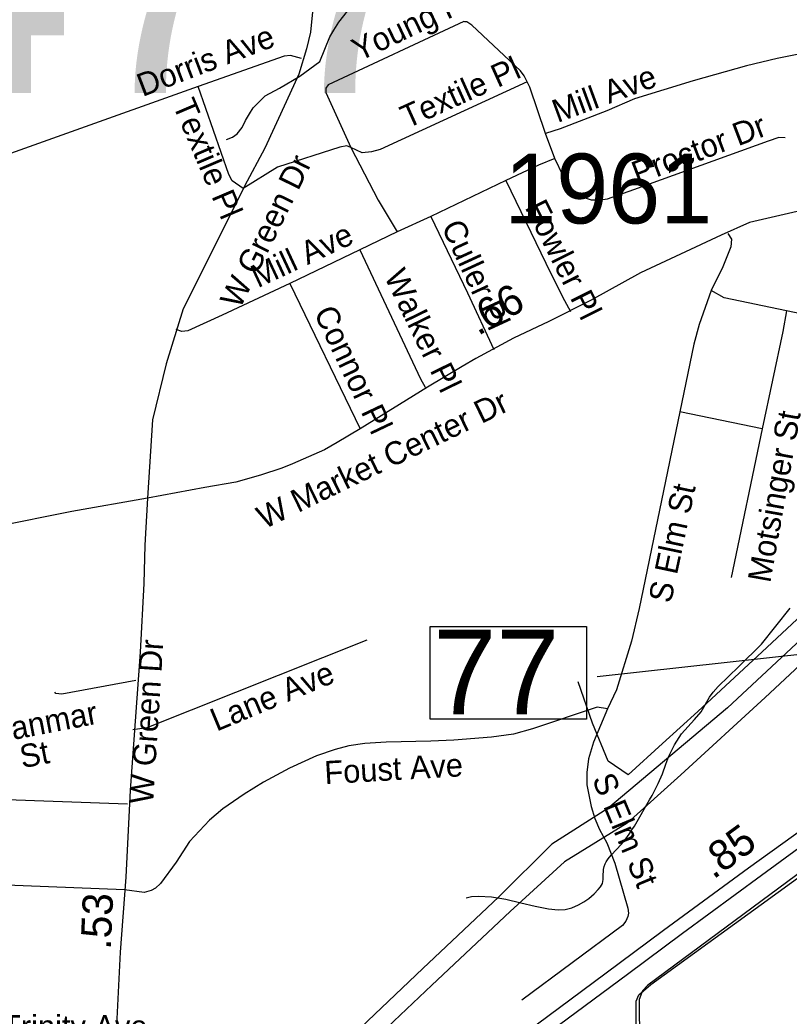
# Model space of a CAD drawing. Extents: x 1662474 to 1856135, y 779280 to 917889.
# Drawn here: x 1698825 to 1701997, y 793367 to 797474 of the extents above; entities that cross this region are included whole.
import ezdxf

# ---------------------------------------------------------------- set-up
doc = ezdxf.new("R2010")
doc.units = 0
for name, color, linetype in [('Cogo Default Point CELL', 7, 'Continuous'), ('Exist Hydrographic Creek Single Shore', 7, 'Continuous'), ('Exist Hydrographic Misc Water Feature', 7, 'Continuous'), ('Exist Road Non-System Structure Non-Sys Other Number Label', 7, 'Continuous'), ('Exist Road Non-System Type 51', 7, 'Continuous'), ('Exist Road Non-System Type 51 Label', 7, 'Continuous'), ('Exist Road Primary Interstate Divided Center Attributed', 7, 'Continuous'), ('Exist Road Primary Interstate Mileage Hundredths English Label', 7, 'Continuous'), ('Exist Road Primary Interstate Service Attributed', 7, 'Continuous'), ('Exist Road Secondary Mileage Tenths English Label', 7, 'Continuous'), ('Exist Road Secondary Structure Standard Bridge Number Label', 7, 'Continuous'), ('Exist Road Secondary Type 51 Attributed', 7, 'Continuous'), ('Exist Road Secondary Type 51 Label', 7, 'Continuous'), ('Exist Road Secondary Type 51 Undivided 4 Lane Attributed', 7, 'Continuous'), ('Exist Utilities Electrical Transmission Line', 7, 'Continuous')]:
    doc.layers.add(name, color=color, linetype=linetype)

msp = doc.modelspace()

# ---------------------------------------------------------------- linework, layer by layer
at = {"layer": 'Exist Hydrographic Creek Single Shore'}
msp.add_lwpolyline([(1699676.6, 796980.3), (1699701.9, 796990.1), (1699721, 797005), (1699741.8, 797030.2), (1699755.6, 797059.9), (1699770.9, 797087.4), (1699786.6, 797111.3), (1699835.6, 797160.4), (1699895, 797193.2), (1699979.2, 797242), (1700061.9, 797302.1), (1700102.9, 797404.5), (1700119.4, 797432.3), (1700140.6, 797464.6), (1700176.4, 797510.2)], dxfattribs=at)
at = {"layer": 'Exist Hydrographic Misc Water Feature'}
msp.add_lwpolyline([(1700664.5, 793854.8), (1700686.4, 793860.8), (1700715.4, 793861.1), (1700770, 793859.1), (1700828.7, 793849.8), (1700890.5, 793834.6), (1700950.3, 793820.2), (1701005, 793809.3), (1701044.2, 793805.2), (1701073.1, 793806.2), (1701100.5, 793813.1), (1701128.1, 793826.4), (1701150, 793838.3), (1701170.4, 793851.8), (1701192.6, 793871.9), (1701208.8, 793889.6), (1701219, 793900.9), (1701227, 793913.9), (1701229.3, 793922.8), (1701229.6, 793931.1), (1701229.6, 793943.4), (1701231.9, 793971.2), (1701234.1, 793983.5), (1701238.4, 793994.9), (1701242.4, 794003), (1701250.6, 794015.1), (1701262.7, 794030.5), (1701305.4, 794076.4), (1701327.8, 794103.8), (1701339.8, 794120.8), (1701348.7, 794134.6), (1701359.1, 794150.8), (1701421.8, 794258.6), (1701432.1, 794276.5), (1701456.8, 794326.1), (1701475.3, 794365.9), (1701487.8, 794405.9), (1701500.5, 794439.3), (1701524.3, 794485.5), (1701552.6, 794530.9), (1701607.2, 794590.6), (1701633.9, 794622), (1701668.2, 794682.8), (1701683.2, 794703), (1701703.7, 794725.6), (1701790, 794809.2), (1701882.4, 794900.9), (1702000.8, 795048.6)], dxfattribs=at)
at = {"layer": 'Exist Road Non-System Type 51'}
for p, q in [((1701030.1, 796902.4), (1700992.4, 797005.2)), ((1700829.1, 796812.4), (1700519.4, 796663.8)), ((1700519.4, 796663.8), (1700380.9, 796600.2)), ((1700380.9, 796600.2), (1700227.2, 796525.5)), ((1700227.2, 796525.5), (1699938, 796387.9)), ((1699938, 796387.9), (1700227.5, 795788.2)), ((1701885.2, 795787.9), (1701546.4, 795858)), ((1701885.2, 795787.9), (1701757.4, 795175.1)), ((1697969.9, 794288.8), (1699269, 794241.8)), ((1699255.9, 793887.8), (1698473.2, 793919.2))]:
    msp.add_line(p, q, dxfattribs=at)
for points in [[(1700916.2, 797218.1), (1700904.4, 797242.8), (1700889.8, 797263.5), (1700687.9, 797452.2), (1700668.4, 797465.4), (1700659.9, 797466.4), (1700655.6, 797466.9), (1700096.2, 797206.9), (1700086.4, 797192.2), (1700086.1, 797174.6), (1700189.1, 796947.5)], [(1699985.5, 797315.5), (1699941.1, 797327.9), (1699914.6, 797324.9), (1699559.4, 797199.5)], [(1702115.1, 797327.4), (1702101.5, 797333.1), (1702065.6, 797335.4), (1702036.4, 797333.4), (1701948.2, 797315.5), (1701821.8, 797284.8), (1701600.8, 797222.9), (1701359.8, 797148), (1701244.9, 797099.5), (1701052.6, 797024.4), (1700992.4, 797005.2)], [(1699559.4, 797199.5), (1698472.6, 796811.9), (1698421, 796795.2), (1698383.5, 796794.8)], [(1699746.1, 796778.8), (1699700.2, 796810.8), (1699685.9, 796836.5), (1699559.4, 797199.5)], [(1700916.2, 797218.1), (1700310.8, 796939.9), (1700275, 796930.2), (1700236.1, 796925.5), (1700189.1, 796947.5)], [(1700992.4, 797005.2), (1700927, 797196.9), (1700916.2, 797218.1)], [(1701981, 796987.4), (1701955.1, 796988.8), (1701910.4, 796974.2), (1701354.5, 796773.2), (1701246.6, 796735.4), (1701220.1, 796731), (1701182.4, 796731), (1701139.6, 796744.4), (1701116.5, 796759.4), (1701097.1, 796778.8), (1701064.5, 796831.5), (1701030.1, 796902.4)], [(1700189.1, 796947.5), (1700172.4, 796954.6), (1700144.6, 796949.6), (1699886.4, 796866.7), (1699746.1, 796778.8)], [(1700189.1, 796947.5), (1700302.6, 796730.4), (1700380.9, 796600.2)], [(1701030.1, 796902.4), (1700962.9, 796875.1), (1700829.1, 796812.4)], [(1700829.1, 796812.4), (1701014.9, 796428.9), (1701070, 796317.9), (1701095.5, 796271.9)], [(1700519.4, 796663.8), (1700671.1, 796348.4), (1700779.2, 796115.8)], [(1701744, 796593.4), (1701759.5, 796569.6), (1701756.1, 796538.6), (1701724.1, 796455.7), (1701675.8, 796359.1)], [(1700227.2, 796525.5), (1700476.6, 795993.8), (1700496.6, 795959.4)], [(1702730.9, 796403.7), (1702255.6, 796265.4), (1702180.8, 796245.9), (1702154.8, 796244.1), (1702124.4, 796245.9), (1701986.6, 796275.1)], [(1699938, 796387.9), (1699658.2, 796256.2), (1699517, 796192.7), (1699492.1, 796189.8), (1699469, 796197.7)], [(1701675.8, 796359.1), (1701626.4, 796218.2), (1701603.4, 796137), (1701546.4, 795858)], [(1701986.6, 796275.1), (1701728.6, 796328.7), (1701675.8, 796359.1)], [(1701986.6, 796275.1), (1701970.9, 796190.1), (1701885.2, 795787.9)], [(1701546.4, 795858), (1701379.1, 795047.6), (1701346.4, 794912.4), (1701285, 794712.4), (1701248, 794634.4)], [(1700255.1, 794917.4), (1699347.8, 794555.9), (1699290.9, 794547.6)], [(1699302.6, 794750.4), (1698997.4, 794695.1), (1698972.4, 794697.4), (1698968.2, 794702.7)], [(1701248, 794634.4), (1701205.8, 794640.8), (1700938, 794551), (1700860.1, 794529.8), (1700769.2, 794516.6), (1700614.9, 794504.5), (1700519.9, 794500.1), (1700334.6, 794497.2), (1700246.9, 794490.6), (1700180.9, 794481.2), (1700124.9, 794465.7), (1700047.5, 794439.9), (1699936.1, 794388.8), (1699829.9, 794332.4), (1699749.1, 794282.2), (1699661.9, 794221.9), (1699607.1, 794175.1), (1699524.6, 794087.2), (1699468.5, 794002.2), (1699404.1, 793913.8), (1699384.5, 793895.4), (1699365.6, 793884.9), (1699337.8, 793877.5), (1699255.9, 793887.8)], [(1701248, 794634.4), (1701190.5, 794496.1), (1701169.5, 794427.9), (1701162.9, 794371.2), (1701162.9, 794320.5), (1701180.8, 794231), (1701195.8, 794182.5), (1701214.9, 794136.9), (1701244.6, 794081.7), (1701278.1, 793998.5), (1701331.4, 793812.2), (1701333.9, 793791.9), (1701331.4, 793777.8), (1701323.6, 793758.4), (1701309.4, 793741.5), (1700895, 793433.4)], [(1702439, 794176.2), (1702404.1, 794184.1), (1702379.4, 794185.1), (1702358.1, 794177.8), (1702266.6, 794117.4), (1702097.9, 794000.6), (1701414.6, 793494.9), (1701392.4, 793472.2), (1701389.1, 793464.1), (1701378.6, 793435.8), (1701378.6, 793372.5), (1701392.6, 792827.1)]]:
    msp.add_lwpolyline(points, dxfattribs=at)
at = {"layer": 'Exist Road Primary Interstate Divided Center Attributed'}
for points in [[(1700381.7, 792830.1), (1700522.6, 792935.7), (1700907.4, 793226.8), (1701330.4, 793540.5), (1701557.2, 793709.6), (1701883.2, 793948.4), (1702037, 794061.4), (1702197.8, 794175), (1702495.5, 794366.2), (1702639.7, 794446.7), (1702844.8, 794557.1), (1703184.9, 794739)], [(1702853.3, 794630.4), (1702750.9, 794569.7), (1702479, 794418), (1702226.1, 794261.6), (1702015.2, 794111.1), (1701830, 793976.6), (1701479.5, 793719.9), (1701237.6, 793540), (1700863.6, 793263), (1700730.9, 793171.6), (1700489.1, 792985.6), (1700346.4, 792876.8)]]:
    msp.add_lwpolyline(points, dxfattribs=at)
at = {"layer": 'Exist Road Primary Interstate Service Attributed'}
msp.add_lwpolyline([(1701393.8, 792831.7), (1701386.5, 792932.5), (1701366.2, 793307.1), (1701366.7, 793429.2), (1701377.1, 793455), (1701426.8, 793498), (1702061.5, 793958.6), (1702282.1, 794117.7), (1702399.3, 794196.2), (1702444.2, 794197.8), (1702543.9, 794158.6), (1702597.5, 794144.8), (1702728.1, 794133.4), (1703140.9, 794170.4), (1703241, 794170.3), (1703306.2, 794164)], dxfattribs=at)
at = {"layer": 'Exist Road Secondary Structure Standard Bridge Number Label'}
msp.add_line((1703237.3, 794990.8), (1701205.9, 794766.6), dxfattribs=at)
msp.add_lwpolyline([(1700516.5, 794973.6), (1701160.7, 794973.6), (1701160.7, 794591.3), (1700516.5, 794591.3)], close=True, dxfattribs=at)
at = {"layer": 'Exist Road Secondary Type 51 Attributed'}
for points in [[(1699940.1, 798080.4), (1699984.6, 797950.7), (1700015.5, 797862.8), (1700029.8, 797765.3), (1700039.3, 797701.2), (1700034.5, 797534.8), (1700022.6, 797423.1), (1700006, 797354.2), (1699975.1, 797249.7), (1699922.8, 797135.6), (1699834.8, 796945.5), (1699751.6, 796788.6), (1699639.8, 796565.3), (1699497.8, 796282.3), (1699427.4, 796056.2), (1699372.1, 795825.1), (1699351.2, 795502.4)], [(1699351.2, 795502.4), (1699340.2, 795308.1), (1699335.2, 795150.8), (1699320.6, 794867.8), (1699279.8, 794298.9), (1699262.2, 793940.1), (1699238.9, 793630.9), (1699224.3, 793356.7), (1699227.2, 793310), (1699236, 793275), (1699270.1, 793171.6), (1699305.1, 793109.8), (1699364.1, 793045.3), (1699624.6, 792722.9), (1699689, 792639.6)]]:
    msp.add_lwpolyline(points, dxfattribs=at)
at = {"layer": 'Exist Road Secondary Type 51 Undivided 4 Lane Attributed'}
for points in [[(1702565.1, 796765.7), (1702453, 796750.7), (1702308.7, 796725.9), (1702118.6, 796704.1), (1702012.1, 796679.7), (1701833.3, 796639.3), (1701716.3, 796586.3), (1701549.2, 796508.7), (1701384.6, 796430.8), (1701177.3, 796316.9), (1701006.4, 796230.9), (1700860.7, 796162.7), (1700705.6, 796078.6), (1700648.5, 796045.1), (1700505, 795959.9), (1700228.5, 795787.8), (1700133, 795732.4), (1700081.1, 795701.7), (1699949, 795643.8), (1699904.7, 795625.9), (1699816.5, 795597.8), (1699714.7, 795568.8), (1699586.8, 795545.8), (1699351.2, 795502.4)], [(1699351.2, 795502.4), (1699038.5, 795447), (1698723.2, 795384.8)]]:
    msp.add_lwpolyline(points, dxfattribs=at)
at = {"layer": 'Exist Utilities Electrical Transmission Line'}
for points in [[(1704137.3, 796780.5), (1703839.6, 796606.2), (1703655.1, 796491.1), (1703482.1, 796342.3), (1703035.9, 795932.6), (1702754.3, 795674.4), (1702416.4, 795362.5), (1702152.8, 795117.8), (1701885.5, 794869.5), (1701619.8, 794622.8), (1701475.4, 794491.8), (1701332.6, 794362.4), (1701251, 794418.9), (1701185.6, 794575.5), (1701126.7, 794746)], [(1704176.7, 796741.9), (1703861.4, 796548), (1703690.7, 796431), (1703099.6, 795902.8), (1701742.3, 794638.8), (1701249.7, 794222.9), (1701018.9, 794076.3), (1700799.5, 793859.5), (1700485.9, 793563.3), (1700145.8, 793239.3), (1699828.1, 792932.9), (1699560.7, 792676.4), (1699238.8, 792376.4), (1698967.3, 792115.7), (1698848.5, 792002.6), (1698780.1, 791948.8), (1698452.8, 791705), (1698238, 791554.1), (1697906.8, 791173.4)], [(1704303, 796746.1), (1703891.2, 796491.9), (1703732.7, 796382.9), (1703603.9, 796265.3), (1703350.3, 796026.9), (1703004.5, 795712.9), (1702646.5, 795380.8), (1702288.8, 795045.1), (1701898.4, 794681.1), (1701550.5, 794361.3), (1701329.2, 794162.6), (1701070.3, 794003.7), (1700847.2, 793799.2), (1700523.3, 793495.2), (1700131.3, 793123.4), (1699807.4, 792819.1), (1699461.3, 792489.1), (1699192.1, 792226.7), (1698964.9, 792011.7), (1698837.9, 791900.7), (1698506.5, 791650.4), (1698309.9, 791503.8), (1698006.2, 791167.8)]]:
    msp.add_lwpolyline(points, dxfattribs=at)

# ---------------------------------------------------------------- texts
at = {"layer": 'Cogo Default Point CELL'}
msp.add_text('1961', height=288, dxfattribs=at).set_placement((1700822.6, 796634.9))
at = {"layer": 'Exist Road Non-System Structure Non-Sys Other Number Label'}
msp.add_text('J477', height=1049.86, dxfattribs=at).set_placement((1697564.8, 797172.3))
at = {"layer": 'Exist Road Non-System Type 51 Label'}
for s, rotation, p in [('Young Pl', 25.4206, (1700223.2, 797301.5)), ('Dorris Ave', 20.9355, (1699330.3, 797156)), ('Textile Pl', 24.2748, (1700421.7, 797024.8)), ('Mill Ave', 20.249, (1701041.8, 797049)), ('Textile Pl', 293.0398, (1699453.3, 797124.6)), ('Proctor Dr', 20.8576, (1701370.7, 796794.2)), ('Fowler Pl', 296.5554, (1700905.5, 796701.8)), ('Mill Ave', 25.0523, (1699806, 796367.4)), ('Culler Pl', 294.7554, (1700561.5, 796622.6)), ('Walker Pl', 296.0034, (1700324.7, 796417.5)), ('Connor Pl', 295.4281, (1700035.2, 796267.5)), ('Motsinger St', 79.8459, (1701919.1, 795150.2)), ('S Elm St', 78.0199, (1701509.2, 795066)), ('Lane Ave', 22.6618, (1699635.6, 794539.5)), ('Danmar', 10.9059, (1698707.2, 794488.4)), ('   St', 10.9059, (1698730.3, 794368.7)), ('Foust Ave', 3.2785, (1700083, 794323.5)), ('S Elm St', 292.6125, (1701182.9, 794344.6)), ('Trinity Ave', 359.9919, (1698751, 793276.5))]:
    msp.add_text(s, height=95, rotation=rotation, dxfattribs=at).set_placement(p)
at = {"layer": 'Exist Road Primary Interstate Mileage Hundredths English Label'}
msp.add_text('.85', height=125, rotation=36.2287, dxfattribs=at).set_placement((1701684.4, 793928.7))
at = {"layer": 'Exist Road Secondary Mileage Tenths English Label'}
for s, rotation, p in [('.66', 29.6492, (1700714, 796170.2)), ('.53', 87.4288, (1699199.3, 793640))]:
    msp.add_text(s, height=125, rotation=rotation, dxfattribs=at).set_placement(p)
at = {"layer": 'Exist Road Secondary Structure Standard Bridge Number Label'}
msp.add_text('77', height=350, dxfattribs=at).set_placement((1700529.1, 794611))
at = {"layer": 'Exist Road Secondary Type 51 Label'}
for s, rotation, p in [('W Green Dr', 63.7811, (1699731.9, 796278.8)), ('W Market Center Dr', 25.8794, (1699832.1, 795373.2)), ('W Green Dr', 86.3501, (1699373.8, 794240.1))]:
    msp.add_text(s, height=95, rotation=rotation, dxfattribs=at).set_placement(p)

doc.saveas('drawing.dxf')
